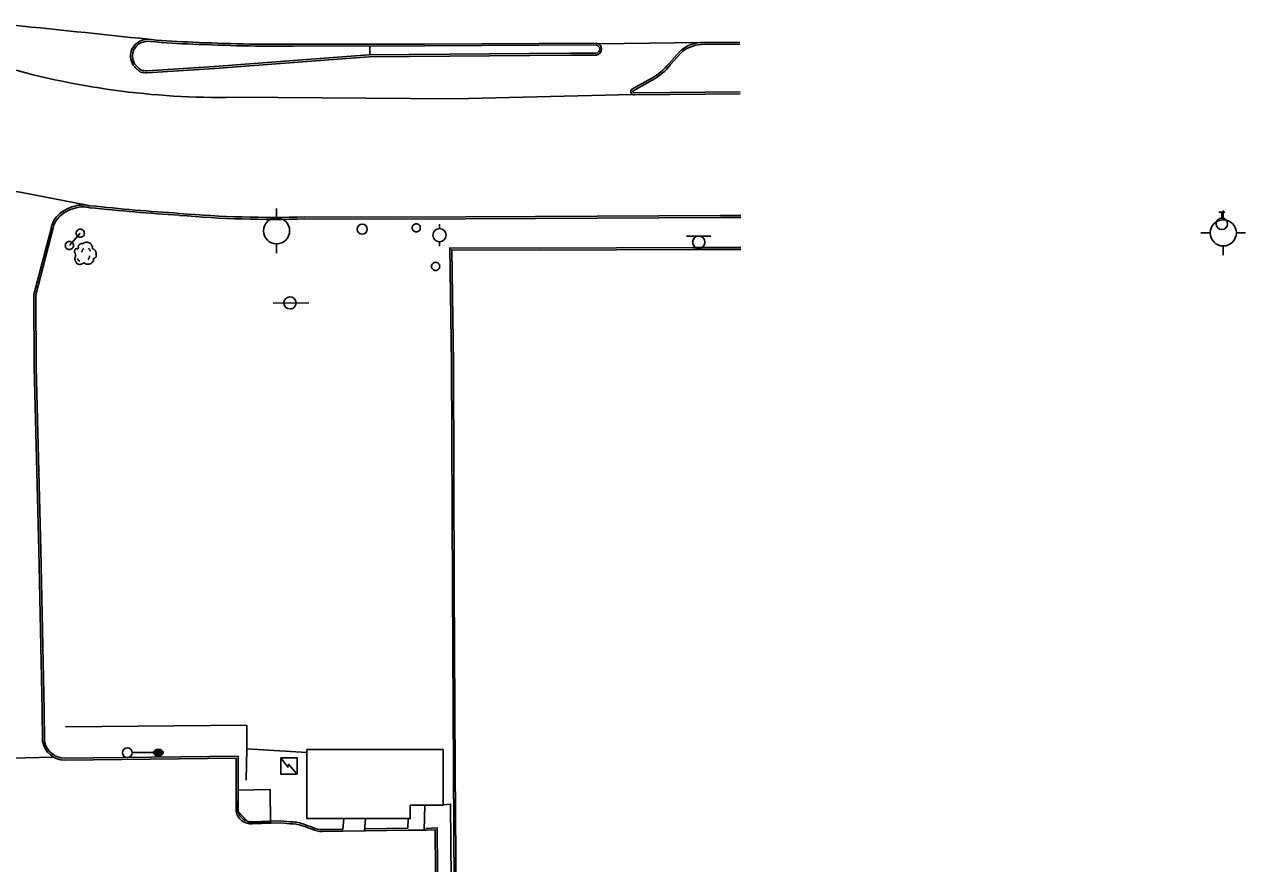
# Model space of a CAD drawing. Extents: x 2145380 to 2156929, y 139568 to 149130.
# Drawn here: x 2151190.4 to 2151564.1, y 145357.8 to 145614.7 of the extents above; entities that cross this region are included whole.
import ezdxf

# ---------------------------------------------------------------- set-up
doc = ezdxf.new("R2010")
doc.units = 0
for name, color, linetype in [('Default', 7, 'Continuous'), ('TOPO_Asphalt', 7, 'Continuous'), ('TOPO_Building', 7, 'Continuous'), ('TOPO_Curb Back', 7, 'Continuous'), ('TOPO_Fence', 7, 'Continuous'), ('TOPO_Light Pole', 7, 'Continuous'), ('TOPO_Misc', 7, 'Continuous'), ('TOPO_Power Pole', 7, 'Continuous'), ('TOPO_Sidewalk', 7, 'Continuous'), ('TOPO_Sign', 7, 'Continuous'), ('TOPO_Tree', 7, 'Continuous'), ('TOPO_Water Fire Hydrant', 7, 'Continuous'), ('TOPO_Water Meter', 7, 'Continuous'), ('TOPO_Water Valve', 7, 'Continuous')]:
    doc.layers.add(name, color=color, linetype=linetype)

# ---------------------------------------------------------------- blocks, each defined once
blk = doc.blocks.new('POWPOL')
at = {"layer": 'TOPO_Power Pole'}
for p, q in [((0, 10.16), (0, 17.34)), ((0, -10.16), (0, -17.34))]:
    blk.add_line(p, q, dxfattribs=at)
blk.add_circle((0, 0), 10.16, dxfattribs=at)
blk = doc.blocks.new('LP')
at = {"layer": 'TOPO_Light Pole'}
blk.add_line((3.81, 0), (20.32, 0), dxfattribs=at)
for points in [[(20.32, 0), (27.94, 0)], [(20.32, 0), (23.5, 0)], [(20.83, 1.27), (27.43, 1.27)], [(20.83, 1.27), (23.5, 1.27)], [(23.71, 1.27), (27.43, 1.27)], [(23.71, 0), (27.94, 0)], [(20.83, -1.27), (27.43, -1.27)], [(20.83, -1.27), (23.5, -1.27)], [(23.71, -1.27), (27.43, -1.27)]]:
    blk.add_lwpolyline(points, dxfattribs=at)
blk.add_circle((0, 0), 3.81, dxfattribs=at)
blk.add_ellipse((24.13, 0), major_axis=(3.81, 0), ratio=0.666667, dxfattribs=at)
blk = doc.blocks.new('POST')
at = {"layer": 'TOPO_Misc'}
for start, end in [(89.99996, 180.00004), (179.99996, 270.00004), (359.99996, 90.00004), (269.99996, 0.00004)]:
    blk.add_arc((-0.01, 0.03), 3.16, start, end, dxfattribs=at)
blk = doc.blocks.new('TREE')
at = {"layer": 'TOPO_Tree'}
for points in [[(-3.5, 17.6), (-3.1, 18.3), (-2.6, 18.8), (-1.9, 19.2), (-1, 19.7), (-0.2, 20), (0.7, 20.2), (1.6, 20.5), (2.5, 20.8), (3.4, 20.8), (4.1, 20.7), (4.8, 20.5), (5.5, 20.2), (6.4, 19.9), (7.3, 19.7), (8.2, 19.2), (9.4, 18.4), (10, 17.2), (10.8, 16), (11.2, 15.3), (11.6, 14.6), (11.9, 13.9), (12.2, 13.1), (11.4, 12), (11.9, 11.2), (12, 11), (12.2, 10.9), (12.4, 10.7), (12.9, 10.4), (13.5, 10), (14, 9.7), (14.7, 9.2), (15.4, 8.7), (16.1, 8.1), (16.7, 7.5), (16.9, 6.7), (17.1, 6), (17.6, 4.4), (17.7, 2.8), (17.7, 1.2), (17.7, -0.2), (17.8, -2.2), (16.6, -3), (15.5, -3.8), (14.3, -4.6), (13.2, -5.3)], [(-14.1, -0.4), (-14.2, 0.5), (-14.4, 1.4), (-14.6, 2.3), (-14.8, 3.2), (-15.5, 4), (-15.7, 4.9), (-15.8, 5.6), (-15.7, 6.3), (-15.7, 7), (-15.6, 7.9), (-15.7, 8.8), (-15.1, 9.7), (-14.6, 10.4), (-13.8, 10.5), (-13, 10.7), (-12.2, 11), (-11.1, 10), (-10.4, 10.7), (-9.4, 11.7), (-10.3, 13.3), (-9.8, 14.4), (-9.6, 15.1), (-9.3, 15.9), (-8.8, 16.5), (-8.2, 17.3), (-7.5, 17.7), (-6.7, 18.1), (-6.1, 18.4), (-5.6, 18.6), (-5.1, 18.7), (-4.5, 18.7), (-4, 18.5), (-3.5, 18.1)], [(13.2, -5.3), (13.3, -5.8), (13.4, -6.3), (13.4, -6.7), (13.8, -8.5), (12.2, -10), (10.8, -11.5), (10, -12.3), (9.1, -12.8), (8.2, -13.1), (6, -13.8), (3.3, -13.6), (1.3, -13.1), (0.5, -12.9), (-0.1, -11.4), (-0.8, -11.5), (-2, -11.6), (-3.3, -12.8), (-4.5, -13.1), (-6.1, -13.5), (-7.8, -14), (-9.3, -13.6), (-11.4, -13.1), (-12.8, -11.4), (-14.1, -9.4), (-15.3, -7.3), (-15.6, -5.1), (-15.1, -3), (-14.9, -1.9), (-13.9, -0.8), (-13.5, 0.1)], [(-4.2, 5.1), (-4.5, 6.1), (-4.3, 7.2), (-3.8, 8.2), (-3.3, 9.3), (-2.7, 10.3), (-1.6, 11)], [(5.9, 11.2), (6.5, 10.7), (7, 10.2), (7.4, 9.5), (7.9, 8.6), (8.3, 7.6), (8.5, 6.6)], [(-11.4, -4.5), (-11.5, -5.4), (-11, -6.3), (-10.1, -7.2), (-9.3, -8), (-8.5, -8.3), (-7.7, -8.1)], [(4.8, -6.3), (5.7, -5.7), (6.3, -4.9), (6.8, -3.9), (7.4, -2.8), (7.6, -1.7), (7.5, -0.6)]]:
    blk.add_open_spline(points, degree=3, dxfattribs=at)
blk = doc.blocks.new('WTRMTR')
at = {"layer": 'Default'}
blk.add_circle((0, 0), 3.89, dxfattribs=at)
blk = doc.blocks.new('WATVAL')
at = {"layer": 'Default'}
for p, q in [((-2.25, 9), (2.25, 9)), ((0, 4.5), (0, 9))]:
    blk.add_line(p, q, dxfattribs=at)
blk.add_circle((0, 0), 4.5, dxfattribs=at)
blk = doc.blocks.new('FIRHYD')
at = {"layer": 'TOPO_Water Fire Hydrant'}
for p, q in [((-0.02, 10.16), (-0.03, 17.34)), ((10.16, 0.02), (17.34, 0.03)), ((-10.16, -0.02), (-17.34, -0.03)), ((0.02, -10.16), (0.03, -17.34))]:
    blk.add_line(p, q, dxfattribs=at)
blk.add_circle((0, 0), 10.16, dxfattribs=at)

msp = doc.modelspace()

# ---------------------------------------------------------------- linework, layer by layer
at = {"layer": 'TOPO_Asphalt'}
for p, q in [((2151397.09, 145609.12), (2151366.14, 145608.73)), ((2151167.27, 145389.58), (2151199.27, 145390.43)), ((2151287.86, 145367.72), (2151294.76, 145367.87)), ((2151313.29, 145368.03), (2151307.73, 145368.1))]:
    msp.add_line(p, q, dxfattribs=at)
for points in [[(2151254.37, 145592.39), (2151322.07, 145591.97), (2151376.43, 145593.29)], [(2151168.27, 145566.57), (2151189.07, 145563.4), (2151209.59, 145559.38)]]:
    msp.add_lwpolyline(points, dxfattribs=at)
for centre, radius, start, end in [((2150762.75, 141319.18), 4316.16, 83.80675, 84.39565), ((2151250.33, 145832.18), 239.82, 253.4301, 270.9644)]:
    msp.add_arc(centre, radius, start, end, dxfattribs=at)
at = {"layer": 'TOPO_Building'}
msp.add_lwpolyline([(2151318.48, 145392.8), (2151276.83, 145392.79), (2151276.84, 145371.62), (2151308.43, 145371.63), (2151308.43, 145375.69), (2151318.48, 145375.69)], close=True, dxfattribs=at)
at = {"layer": 'TOPO_Curb Back'}
for p, q in [((2151307.72, 145368.7), (2151294.75, 145368.47)), ((2151307.73, 145368.1), (2151294.76, 145367.87))]:
    msp.add_line(p, q, dxfattribs=at)
for points in [[(2151397.43, 145609.14), (2151409.29, 145609.21)], [(2151227.89, 145600.52), (2151248.56, 145601.78), (2151288.94, 145604.9), (2151295.88, 145605.42), (2151357.28, 145605.87), (2151365.29, 145605.86)], [(2151365.32, 145609.01), (2151312.84, 145608.71), (2151272.67, 145608.61)], [(2151365.33, 145608.41), (2151312.84, 145608.11), (2151272.67, 145608.01)], [(2151387.55, 145602.67), (2151390.81, 145606.32)], [(2151388.01, 145602.29), (2151391.24, 145605.9)], [(2151397.44, 145608.54), (2151409.29, 145608.61)], [(2151227.91, 145599.92), (2151248.6, 145601.19), (2151288.98, 145604.3), (2151295.91, 145604.82), (2151357.28, 145605.27), (2151365.32, 145605.26)], [(2151376.31, 145594.87), (2151382.36, 145598.24)], [(2151376.68, 145594.39), (2151382.65, 145597.72)], [(2151409.38, 145594.07), (2151377.06, 145593.73)], [(2151409.38, 145593.47), (2151377.11, 145593.13)], [(2151276.21, 145555.78), (2151304.03, 145555.67), (2151346.82, 145555.92), (2151403.38, 145556.2), (2151409.6, 145556.25)], [(2151276.21, 145555.18), (2151304.03, 145555.07), (2151346.83, 145555.32), (2151403.39, 145555.6), (2151409.61, 145555.65)], [(2151195.96, 145395.15), (2151195.85, 145404.76), (2151194.76, 145453.74), (2151193.34, 145509.75), (2151193.26, 145532.04), (2151198.62, 145552.58)], [(2151196.56, 145395.21), (2151196.45, 145404.77), (2151195.36, 145453.76), (2151193.94, 145509.76), (2151193.86, 145531.96), (2151199.2, 145552.44)], [(2151409.66, 145546.45), (2151394.95, 145546.41), (2151348.18, 145546.21), (2151320.53, 145546.31), (2151321.07, 145510.87), (2151321.34, 145442.55), (2151321.64, 145386.55), (2151321.99, 145333.14), (2151322.35, 145283.09)], [(2151409.66, 145545.85), (2151394.95, 145545.81), (2151348.18, 145545.61), (2151321.14, 145545.71), (2151321.67, 145510.88), (2151321.94, 145442.55), (2151322.24, 145386.55), (2151322.59, 145333.14), (2151322.95, 145283.09)], [(2151255.74, 145373.82), (2151255.75, 145390.75), (2151202.73, 145390.13)], [(2151255.14, 145373.75), (2151255.15, 145390.15), (2151202.74, 145389.53)], [(2151271.69, 145370.65), (2151268.79, 145370.94), (2151260.06, 145370.65)], [(2151271.66, 145370.05), (2151268.77, 145370.34), (2151260.09, 145370.05)], [(2151287.85, 145368.32), (2151281.54, 145368.28)], [(2151287.86, 145367.72), (2151281.55, 145367.68)], [(2151317.12, 145281.1), (2151316.87, 145343.36), (2151316.64, 145368.84), (2151313.25, 145368.62)], [(2151316.52, 145281.1), (2151316.27, 145343.36), (2151316.05, 145368.2), (2151313.29, 145368.03)]]:
    msp.add_lwpolyline(points, dxfattribs=at)
for centre, radius, start, end in [((2151228.2, 145604.61), 5.54, 80.4787, 153.2432), ((2151228.2, 145604.61), 4.94, 80.2346, 152.9172), ((2151247.62, 145806.78), 198.18, 264.62, 268.3449), ((2151247.63, 145806.9), 197.7, 264.6271, 268.3449), ((2151269.94, 146187.82), 579.21, 267.22711, 270.26993), ((2151228.42, 145605.08), 5.55, 158.6077, 209.6237), ((2151228.42, 145605.08), 4.95, 158.9313, 209.055), ((2151269.94, 146187.94), 579.93, 267.22784, 270.2694), ((2151365.14, 145607.14), 1.28, 276.3543, 83.4084), ((2151365.14, 145607.14), 1.88, 275.2321, 83.4078), ((2151397.76, 145599.16), 9.98, 91.925, 134.2048), ((2151397.76, 145599.16), 9.38, 91.9749, 134.0794), ((2151234.32, 145611.07), 13.83, 219.1598, 232.4859), ((2151234.32, 145611.07), 13.23, 219.3822, 231.8408), ((2151374.14, 145613.11), 16.99, 298.954, 322.1148), ((2151374.14, 145613.11), 17.59, 298.9564, 322.0466), ((2151228, 145612.37), 12.45, 260.2735, 269.5697), ((2151228, 145612.38), 11.86, 260.9948, 269.4701), ((2151376.99, 145594.13), 1.01, 132.6965, 276.5289), ((2151376.99, 145594.13), 0.41, 140.5146, 279.9138), ((2151206.05, 145550.97), 7.61, 115.4427, 167.7795), ((2151206.05, 145550.97), 7.01, 115.1515, 167.8797), ((2151207.77, 145549.93), 9.35, 102.4186, 122.2443), ((2151207.77, 145549.93), 8.75, 102.242, 122.4786), ((2151208.38, 145550.79), 8.68, 75.6347, 107.5451), ((2151208.38, 145550.79), 8.08, 75.329, 107.7355), ((2151283.37, 146251.74), 696.96, 263.99199, 266.25217), ((2151283.38, 146251.84), 696.46, 263.99589, 266.25263), ((2151266.24, 145882.75), 327.11, 265.0238, 271.7464), ((2151266.24, 145882.73), 327.7, 265.0247, 271.7446), ((2151202.65, 145396.32), 6.79, 189.8937, 270.7642), ((2151202.65, 145396.32), 6.19, 190.333, 270.7677), ((2151259.78, 145374.79), 4.76, 192.6327, 273.7576), ((2151259.78, 145374.79), 4.16, 193.5194, 273.8869), ((2151271.65, 145358.71), 11.34, 70.7469, 89.9421), ((2151271.65, 145358.7), 11.95, 70.7464, 89.7992), ((2150004.63, 141765.89), 3821.03, 70.52646, 70.57506), ((2149922.65, 141533.6), 4067.96, 70.52823, 70.57433), ((2151281.39, 145374.6), 6.92, 244.8421, 271.3175), ((2151281.39, 145374.6), 6.32, 244.5809, 271.3552)]:
    msp.add_arc(centre, radius, start, end, dxfattribs=at)
at = {"layer": 'TOPO_Fence'}
for points in [[(2151258.49, 145393.02), (2151258.44, 145400.2), (2151202.91, 145399.74)], [(2151276.83, 145391.84), (2151258.49, 145393.02), (2151258.27, 145383.34)], [(2151265.61, 145380.51), (2151255.79, 145380.35), (2151255.67, 145373.9), (2151259.05, 145370.29), (2151265.71, 145370.47), (2151265.61, 145380.51)], [(2151318.48, 145375.86), (2151320.81, 145376.05), (2151321.63, 145283.42)]]:
    msp.add_lwpolyline(points, dxfattribs=at)
at = {"layer": 'TOPO_Misc'}
for points in [[(2151273.88, 145385.21), (2151273.87, 145390.2), (2151268.88, 145390.19), (2151268.89, 145385.2), (2151273.88, 145385.21)], [(2151268.88, 145390.19), (2151270.99, 145387.33), (2151271.21, 145388.27), (2151273.88, 145385.21)]]:
    msp.add_lwpolyline(points, dxfattribs=at)
at = {"layer": 'TOPO_Sidewalk'}
for p, q in [((2151296.06, 145608.07), (2151296.05, 145605.42)), ((2151312.72, 145368.03), (2151312.93, 145375.69)), ((2151287.85, 145368.32), (2151288.11, 145371.62)), ((2151294.42, 145367.86), (2151294.72, 145371.62)), ((2151307.72, 145368.7), (2151307.78, 145371.63))]:
    msp.add_line(p, q, dxfattribs=at)
at = {"layer": 'TOPO_Sign'}
for points in [[(2151204.14, 145547.01), (2151207.48, 145550.78)], [(2151392.98, 145549.9), (2151400.47, 145549.9)], [(2151396.73, 145549.9), (2151396.73, 145549.9)], [(2151394.86, 145548.03), (2151394.86, 145548.03)], [(2151396.73, 145546.16), (2151396.73, 145546.16)], [(2151398.59, 145548.03), (2151398.59, 145548.03)], [(2151266.51, 145529.42), (2151277.39, 145529.48)]]:
    msp.add_lwpolyline(points, dxfattribs=at)
for centre, radius, start, end in [((2151396.73, 145548.03), 1.87, 90, 180), ((2151396.73, 145548.03), 1.87, 360, 90), ((2151396.73, 145548.03), 1.87, 180, 270), ((2151396.73, 145548.03), 1.87, 270, 0), ((2151271.65, 145529.44), 1.84, 47.4196, 227.4196), ((2151271.65, 145529.44), 1.84, 227.4196, 47.4196)]:
    msp.add_arc(centre, radius, start, end, dxfattribs=at)

# ---------------------------------------------------------------- block references
at = {"layer": 'TOPO_Light Pole', "xscale": 0.39370000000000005, "yscale": 0.3937000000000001}
msp.add_blockref('LP', (2151221.88, 145391.8), dxfattribs=at)
at = {"layer": 'TOPO_Misc', "xscale": 0.39370000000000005, "yscale": 0.3937000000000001}
for p in [(2151310.31, 145552.44), (2151207.48, 145550.78), (2151204.14, 145547.01), (2151316.23, 145540.64)]:
    msp.add_blockref('POST', p, dxfattribs=at)
at = {"layer": 'TOPO_Power Pole'}
for p, xscale, yscale in [((2151267.55, 145551.52), 0.39370000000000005, 0.3937000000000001), ((2151317.4, 145550.2), 0.19685000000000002, 0.19685000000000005)]:
    msp.add_blockref('POWPOL', p, dxfattribs=dict(at, xscale=xscale, yscale=yscale))
at = {"layer": 'TOPO_Tree', "xscale": 0.19685000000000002, "yscale": 0.19685000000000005}
msp.add_blockref('TREE', (2151208.84, 145543.97), dxfattribs=at)
at = {"layer": 'TOPO_Water Fire Hydrant', "xscale": 0.39370000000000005, "yscale": 0.3937000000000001}
msp.add_blockref('FIRHYD', (2151557.26, 145550.89), dxfattribs=at)
at = {"layer": 'TOPO_Water Meter', "xscale": 0.39370000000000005, "yscale": 0.3937000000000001}
msp.add_blockref('WTRMTR', (2151293.76, 145552.04), dxfattribs=at)
at = {"layer": 'TOPO_Water Valve', "xscale": 0.39370000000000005, "yscale": 0.3937000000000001}
msp.add_blockref('WATVAL', (2151556.81, 145553.68), dxfattribs=at)

doc.saveas('drawing.dxf')
